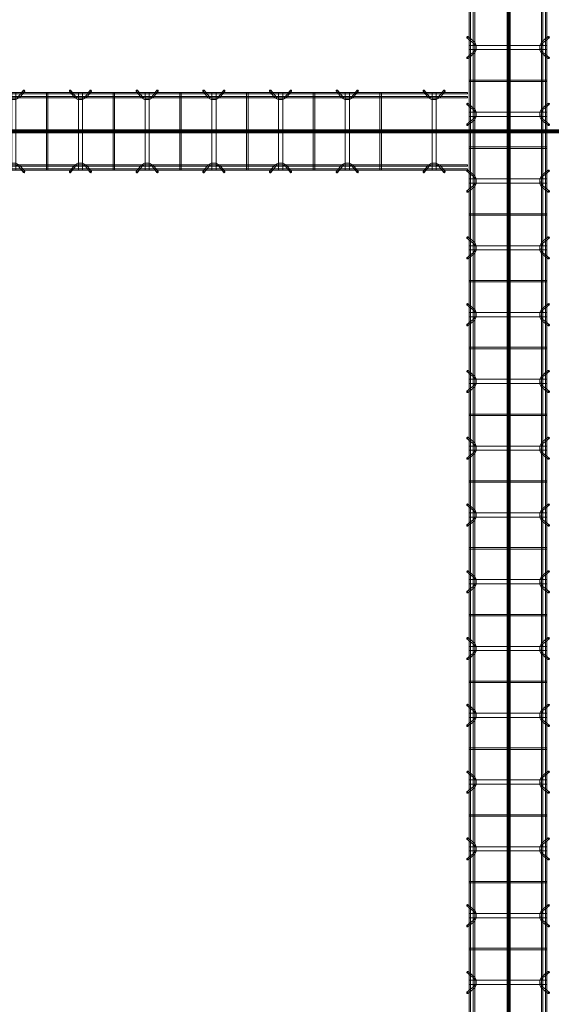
# Model space of a CAD drawing. Header units: inches. Extents: x -4136 to 1945, y -6639 to 12387.
# Tile 360 of 656: x -2752 to -2656, y 10660 to 10837. Entities that reach past the tile are written whole.
import ezdxf

# ---------------------------------------------------------------- set-up
doc = ezdxf.new("R2010")
doc.units = ezdxf.units.IN
doc.header["$MEASUREMENT"] = 0
doc.linetypes.add('Línea de rejilla', pattern=[0.875, 0.5, -0.125, 0.125, -0.125])
for name, color, linetype, lineweight in [('A-GENM', 7, 'Continuous', 9), ('S-BEAM', 7, 'Continuous', 9), ('S-GRID', 7, 'Continuous', 9)]:
    doc.layers.add(name, color=color, linetype=linetype, lineweight=lineweight)

# ---------------------------------------------------------------- blocks, each defined once
blk = doc.blocks.new('Dowel bar assembly - Dowel bar assembly-669756-SLAB ON GROUND JOINTS')
at = {"layer": 'S-BEAM', "color": 253, "true_color": 0xaaaaaa}
for p, q in [((2175, 1.98), (0, 1.98)), ((760.02, 2.23), (760.97, 1.03)), ((761.18, 1.19), (760.23, 2.39)), ((761.62, 1.99), (761.62, -12.01)), ((762.38, 1.99), (761.62, 1.99)), ((761.62, 1.99), (762.38, 1.99)), ((762.38, -12.01), (762.38, 1.99)), ((763.76, 2.39), (762.81, 1.19)), ((763.01, 1.03), (763.96, 2.23)), ((767.87, 1.99), (767.87, -12.01)), ((768.13, 1.99), (767.87, 1.99)), ((767.87, 1.99), (768.13, 1.99)), ((768.13, -12.01), (768.13, 1.99)), ((772.02, 2.23), (772.97, 1.03)), ((773.18, 1.19), (772.23, 2.39)), ((773.62, 1.99), (773.62, -12.01)), ((774.38, 1.99), (773.62, 1.99)), ((773.62, 1.99), (774.38, 1.99)), ((774.38, -12.01), (774.38, 1.99)), ((775.76, 2.39), (774.81, 1.19)), ((775.01, 1.03), (775.96, 2.23)), ((779.87, 1.99), (779.87, -12.01)), ((780.13, 1.99), (779.87, 1.99)), ((779.87, 1.99), (780.13, 1.99)), ((780.13, -12.01), (780.13, 1.99)), ((784.02, 2.23), (784.97, 1.03)), ((785.18, 1.19), (784.23, 2.39)), ((785.62, 1.99), (785.62, -12.01)), ((786.38, 1.99), (785.62, 1.99)), ((785.62, 1.99), (786.38, 1.99)), ((786.38, -12.01), (786.38, 1.99)), ((787.76, 2.39), (786.81, 1.19)), ((787.01, 1.03), (787.96, 2.23)), ((791.87, 1.99), (791.87, -12.01)), ((792.13, 1.99), (791.87, 1.99)), ((791.87, 1.99), (792.13, 1.99)), ((792.13, -12.01), (792.13, 1.99)), ((796.02, 2.23), (796.97, 1.03)), ((797.18, 1.19), (796.23, 2.39)), ((797.62, 1.99), (797.62, -12.01)), ((798.38, 1.99), (797.62, 1.99)), ((797.62, 1.99), (798.38, 1.99)), ((798.38, -12.01), (798.38, 1.99)), ((799.76, 2.39), (798.81, 1.19)), ((799.01, 1.03), (799.96, 2.23)), ((803.87, 1.99), (803.87, -12.01)), ((804.13, 1.99), (803.87, 1.99)), ((803.87, 1.99), (804.13, 1.99)), ((804.13, -12.01), (804.13, 1.99)), ((808.02, 2.23), (808.97, 1.03)), ((809.18, 1.19), (808.23, 2.39)), ((809.62, 1.99), (809.62, -12.01)), ((810.38, 1.99), (809.62, 1.99)), ((809.62, 1.99), (810.38, 1.99)), ((810.38, -12.01), (810.38, 1.99)), ((811.76, 2.39), (810.81, 1.19)), ((811.01, 1.03), (811.96, 2.23)), ((815.87, 1.99), (815.87, -12.01)), ((816.13, 1.99), (815.87, 1.99)), ((815.87, 1.99), (816.13, 1.99)), ((816.13, -12.01), (816.13, 1.99)), ((820.02, 2.23), (820.97, 1.03)), ((821.18, 1.19), (820.23, 2.39)), ((821.62, 1.99), (821.62, -12.01)), ((822.38, 1.99), (821.62, 1.99)), ((821.62, 1.99), (822.38, 1.99)), ((822.38, -12.01), (822.38, 1.99)), ((823.76, 2.39), (822.81, 1.19)), ((823.01, 1.03), (823.96, 2.23)), ((827.87, 1.99), (827.87, -12.01)), ((828.13, 1.99), (827.87, 1.99)), ((827.87, 1.99), (828.13, 1.99)), ((828.13, -12.01), (828.13, 1.99)), ((832.02, 2.23), (832.97, 1.03)), ((833.18, 1.19), (832.23, 2.39)), ((833.62, 1.99), (833.62, -12.01)), ((834.38, 1.99), (833.62, 1.99)), ((833.62, 1.99), (834.38, 1.99)), ((834.38, -12.01), (834.38, 1.99)), ((835.76, 2.39), (834.81, 1.19)), ((835.01, 1.03), (835.96, 2.23)), ((839.87, 1.99), (839.87, -12.01)), ((840.13, 1.99), (839.87, 1.99)), ((839.87, 1.99), (840.13, 1.99)), ((840.13, -12.01), (840.13, 1.99)), ((844.02, 2.23), (844.97, 1.03)), ((845.18, 1.19), (844.23, 2.39)), ((845.62, 1.99), (845.62, -12.01)), ((846.38, 1.99), (845.62, 1.99)), ((845.62, 1.99), (846.38, 1.99)), ((846.38, -12.01), (846.38, 1.99)), ((847.76, 2.39), (846.81, 1.19)), ((847.01, 1.03), (847.96, 2.23)), ((851.87, 1.99), (851.87, -12.01)), ((852.13, 1.99), (851.87, 1.99)), ((851.87, 1.99), (852.13, 1.99)), ((852.13, -12.01), (852.13, 1.99)), ((856.02, 2.23), (856.97, 1.03)), ((857.18, 1.19), (856.23, 2.39)), ((857.62, 1.99), (857.62, -12.01)), ((858.38, 1.99), (857.62, 1.99)), ((857.62, 1.99), (858.38, 1.99)), ((858.38, -12.01), (858.38, 1.99)), ((859.76, 2.39), (858.81, 1.19)), ((859.01, 1.03), (859.96, 2.23)), ((863.87, 1.99), (863.87, -12.01)), ((864.13, 1.99), (863.87, 1.99)), ((863.87, 1.99), (864.13, 1.99)), ((864.13, -12.01), (864.13, 1.99)), ((868.02, 2.23), (868.97, 1.03)), ((869.18, 1.19), (868.23, 2.39)), ((869.62, 1.99), (869.62, -12.01)), ((870.38, 1.99), (869.62, 1.99)), ((869.62, 1.99), (870.38, 1.99)), ((870.38, -12.01), (870.38, 1.99)), ((871.76, 2.39), (870.81, 1.19)), ((871.01, 1.03), (871.96, 2.23)), ((875.87, 1.99), (875.87, -12.01)), ((876.13, 1.99), (875.87, 1.99)), ((875.87, 1.99), (876.13, 1.99)), ((876.13, -12.01), (876.13, 1.99)), ((880.02, 2.23), (880.97, 1.03)), ((881.18, 1.19), (880.23, 2.39)), ((881.62, 1.99), (881.62, -12.01)), ((882.38, 1.99), (881.62, 1.99)), ((881.62, 1.99), (882.38, 1.99)), ((882.38, -12.01), (882.38, 1.99)), ((883.76, 2.39), (882.81, 1.19)), ((883.01, 1.03), (883.96, 2.23)), ((887.87, 1.99), (887.87, -12.01)), ((888.13, 1.99), (887.87, 1.99)), ((887.87, 1.99), (888.13, 1.99)), ((888.13, -12.01), (888.13, 1.99)), ((892.02, 2.23), (892.97, 1.03)), ((893.18, 1.19), (892.23, 2.39)), ((893.62, 1.99), (893.62, -12.01)), ((894.38, 1.99), (893.62, 1.99)), ((893.62, 1.99), (894.38, 1.99)), ((894.38, -12.01), (894.38, 1.99)), ((895.76, 2.39), (894.81, 1.19)), ((895.01, 1.03), (895.96, 2.23)), ((899.87, 1.99), (899.87, -12.01)), ((900.13, 1.99), (899.87, 1.99)), ((899.87, 1.99), (900.13, 1.99)), ((900.13, -12.01), (900.13, 1.99)), ((904.02, 2.23), (904.97, 1.03)), ((905.18, 1.19), (904.23, 2.39)), ((905.62, 1.99), (905.62, -12.01)), ((906.38, 1.99), (905.62, 1.99)), ((905.62, 1.99), (906.38, 1.99)), ((906.38, -12.01), (906.38, 1.99)), ((907.76, 2.39), (906.81, 1.19)), ((907.01, 1.03), (907.96, 2.23)), ((911.87, 1.99), (911.87, -12.01)), ((912.13, 1.99), (911.87, 1.99)), ((911.87, 1.99), (912.13, 1.99)), ((912.13, -12.01), (912.13, 1.99)), ((916.02, 2.23), (916.97, 1.03)), ((917.18, 1.19), (916.23, 2.39)), ((917.62, 1.99), (917.62, -12.01)), ((918.38, 1.99), (917.62, 1.99)), ((917.62, 1.99), (918.38, 1.99)), ((918.38, -12.01), (918.38, 1.99)), ((919.76, 2.39), (918.81, 1.19)), ((919.01, 1.03), (919.96, 2.23)), ((923.87, 1.99), (923.87, -12.01)), ((924.13, 1.99), (923.87, 1.99)), ((923.87, 1.99), (924.13, 1.99)), ((924.13, -12.01), (924.13, 1.99)), ((928.02, 2.23), (928.97, 1.03)), ((929.18, 1.19), (928.23, 2.39)), ((929.62, 1.99), (929.62, -12.01)), ((930.38, 1.99), (929.62, 1.99)), ((929.62, 1.99), (930.38, 1.99)), ((930.38, -12.01), (930.38, 1.99)), ((931.76, 2.39), (930.81, 1.19)), ((931.01, 1.03), (931.96, 2.23)), ((0, 1.72), (2175, 1.72)), ((2175, 1.25), (0, 1.25)), ((0, 0.99), (2175, 0.99)), ((2175, -11.01), (0, -11.01)), ((0, -11.27), (2175, -11.27)), ((2175, -11.74), (0, -11.74)), ((0, -12), (2175, -12)), ((760.97, -11.05), (760.02, -12.25)), ((760.23, -12.41), (761.18, -11.21)), ((762.38, -12.01), (761.62, -12.01)), ((761.62, -12.01), (762.38, -12.01)), ((762.81, -11.21), (763.76, -12.41)), ((763.96, -12.25), (763.01, -11.05)), ((768.13, -12.01), (767.87, -12.01)), ((767.87, -12.01), (768.13, -12.01)), ((772.97, -11.05), (772.02, -12.25)), ((772.23, -12.41), (773.18, -11.21)), ((774.38, -12.01), (773.62, -12.01)), ((773.62, -12.01), (774.38, -12.01)), ((774.81, -11.21), (775.76, -12.41)), ((775.96, -12.25), (775.01, -11.05)), ((780.13, -12.01), (779.87, -12.01)), ((779.87, -12.01), (780.13, -12.01)), ((784.97, -11.05), (784.02, -12.25)), ((784.23, -12.41), (785.18, -11.21)), ((786.38, -12.01), (785.62, -12.01)), ((785.62, -12.01), (786.38, -12.01)), ((786.81, -11.21), (787.76, -12.41)), ((787.96, -12.25), (787.01, -11.05)), ((792.13, -12.01), (791.87, -12.01)), ((791.87, -12.01), (792.13, -12.01)), ((796.97, -11.05), (796.02, -12.25)), ((796.23, -12.41), (797.18, -11.21)), ((798.38, -12.01), (797.62, -12.01)), ((797.62, -12.01), (798.38, -12.01)), ((798.81, -11.21), (799.76, -12.41)), ((799.96, -12.25), (799.01, -11.05)), ((804.13, -12.01), (803.87, -12.01)), ((803.87, -12.01), (804.13, -12.01)), ((808.97, -11.05), (808.02, -12.25)), ((808.23, -12.41), (809.18, -11.21)), ((810.38, -12.01), (809.62, -12.01)), ((809.62, -12.01), (810.38, -12.01)), ((810.81, -11.21), (811.76, -12.41)), ((811.96, -12.25), (811.01, -11.05)), ((816.13, -12.01), (815.87, -12.01)), ((815.87, -12.01), (816.13, -12.01)), ((820.97, -11.05), (820.02, -12.25)), ((820.23, -12.41), (821.18, -11.21)), ((822.38, -12.01), (821.62, -12.01)), ((821.62, -12.01), (822.38, -12.01)), ((822.81, -11.21), (823.76, -12.41)), ((823.96, -12.25), (823.01, -11.05)), ((828.13, -12.01), (827.87, -12.01)), ((827.87, -12.01), (828.13, -12.01)), ((832.97, -11.05), (832.02, -12.25)), ((832.23, -12.41), (833.18, -11.21)), ((834.38, -12.01), (833.62, -12.01)), ((833.62, -12.01), (834.38, -12.01)), ((834.81, -11.21), (835.76, -12.41)), ((835.96, -12.25), (835.01, -11.05)), ((840.13, -12.01), (839.87, -12.01)), ((839.87, -12.01), (840.13, -12.01)), ((844.97, -11.05), (844.02, -12.25)), ((844.23, -12.41), (845.18, -11.21)), ((846.38, -12.01), (845.62, -12.01)), ((845.62, -12.01), (846.38, -12.01)), ((846.81, -11.21), (847.76, -12.41)), ((847.96, -12.25), (847.01, -11.05)), ((852.13, -12.01), (851.87, -12.01)), ((851.87, -12.01), (852.13, -12.01)), ((856.97, -11.05), (856.02, -12.25)), ((856.23, -12.41), (857.18, -11.21)), ((858.38, -12.01), (857.62, -12.01)), ((857.62, -12.01), (858.38, -12.01)), ((858.81, -11.21), (859.76, -12.41)), ((859.96, -12.25), (859.01, -11.05)), ((864.13, -12.01), (863.87, -12.01)), ((863.87, -12.01), (864.13, -12.01)), ((868.97, -11.05), (868.02, -12.25)), ((868.23, -12.41), (869.18, -11.21)), ((870.38, -12.01), (869.62, -12.01)), ((869.62, -12.01), (870.38, -12.01)), ((870.81, -11.21), (871.76, -12.41)), ((871.96, -12.25), (871.01, -11.05)), ((876.13, -12.01), (875.87, -12.01)), ((875.87, -12.01), (876.13, -12.01)), ((880.97, -11.05), (880.02, -12.25)), ((880.23, -12.41), (881.18, -11.21)), ((882.38, -12.01), (881.62, -12.01)), ((881.62, -12.01), (882.38, -12.01)), ((882.81, -11.21), (883.76, -12.41)), ((883.96, -12.25), (883.01, -11.05)), ((888.13, -12.01), (887.87, -12.01)), ((887.87, -12.01), (888.13, -12.01)), ((892.97, -11.05), (892.02, -12.25)), ((892.23, -12.41), (893.18, -11.21)), ((894.38, -12.01), (893.62, -12.01)), ((893.62, -12.01), (894.38, -12.01)), ((894.81, -11.21), (895.76, -12.41)), ((895.96, -12.25), (895.01, -11.05)), ((900.13, -12.01), (899.87, -12.01)), ((899.87, -12.01), (900.13, -12.01)), ((904.97, -11.05), (904.02, -12.25)), ((904.23, -12.41), (905.18, -11.21)), ((906.38, -12.01), (905.62, -12.01)), ((905.62, -12.01), (906.38, -12.01)), ((906.81, -11.21), (907.76, -12.41)), ((907.96, -12.25), (907.01, -11.05)), ((912.13, -12.01), (911.87, -12.01)), ((911.87, -12.01), (912.13, -12.01)), ((916.97, -11.05), (916.02, -12.25)), ((916.23, -12.41), (917.18, -11.21)), ((918.38, -12.01), (917.62, -12.01)), ((917.62, -12.01), (918.38, -12.01)), ((918.81, -11.21), (919.76, -12.41)), ((919.96, -12.25), (919.01, -11.05)), ((924.13, -12.01), (923.87, -12.01)), ((923.87, -12.01), (924.13, -12.01)), ((928.97, -11.05), (928.02, -12.25)), ((928.23, -12.41), (929.18, -11.21)), ((930.38, -12.01), (929.62, -12.01)), ((929.62, -12.01), (930.38, -12.01)), ((930.81, -11.21), (931.76, -12.41)), ((931.96, -12.25), (931.01, -11.05))]:
    blk.add_line(p, q, dxfattribs=at)
at = {"layer": 'S-BEAM', "color": 253, "true_color": 0xaaaaaa, "flags": 128}
for points in [[(760.97, 1.03), (761.53, 0.73), (762.39, 0.72), (762.97, 0.99), (763.01, 1.03)], [(761.18, 1.19), (761.62, 0.97), (762.38, 0.98), (762.81, 1.19)], [(772.97, 1.03), (773.53, 0.73), (774.39, 0.72), (774.97, 0.99), (775.01, 1.03)], [(773.18, 1.19), (773.62, 0.97), (774.38, 0.98), (774.81, 1.19)], [(784.97, 1.03), (785.53, 0.73), (786.39, 0.72), (786.97, 0.99), (787.01, 1.03)], [(785.18, 1.19), (785.62, 0.97), (786.38, 0.98), (786.81, 1.19)], [(796.97, 1.03), (797.53, 0.73), (798.39, 0.72), (798.97, 0.99), (799.01, 1.03)], [(797.18, 1.19), (797.62, 0.97), (798.38, 0.98), (798.81, 1.19)], [(808.97, 1.03), (809.53, 0.73), (810.39, 0.72), (810.97, 0.99), (811.01, 1.03)], [(809.18, 1.19), (809.62, 0.97), (810.38, 0.98), (810.81, 1.19)], [(820.97, 1.03), (821.53, 0.73), (822.39, 0.72), (822.97, 0.99), (823.01, 1.03)], [(821.18, 1.19), (821.62, 0.97), (822.38, 0.98), (822.81, 1.19)], [(832.97, 1.03), (833.53, 0.73), (834.39, 0.72), (834.97, 0.99), (835.01, 1.03)], [(833.18, 1.19), (833.62, 0.97), (834.38, 0.98), (834.81, 1.19)], [(844.97, 1.03), (845.53, 0.73), (846.39, 0.72), (846.97, 0.99), (847.01, 1.03)], [(845.18, 1.19), (845.62, 0.97), (846.38, 0.98), (846.81, 1.19)], [(856.97, 1.03), (857.53, 0.73), (858.39, 0.72), (858.97, 0.99), (859.01, 1.03)], [(857.18, 1.19), (857.62, 0.97), (858.38, 0.98), (858.81, 1.19)], [(868.97, 1.03), (869.53, 0.73), (870.39, 0.72), (870.97, 0.99), (871.01, 1.03)], [(869.18, 1.19), (869.62, 0.97), (870.38, 0.98), (870.81, 1.19)], [(880.97, 1.03), (881.53, 0.73), (882.39, 0.72), (882.97, 0.99), (883.01, 1.03)], [(881.18, 1.19), (881.62, 0.97), (882.38, 0.98), (882.81, 1.19)], [(892.97, 1.03), (893.53, 0.73), (894.39, 0.72), (894.97, 0.99), (895.01, 1.03)], [(893.18, 1.19), (893.62, 0.97), (894.38, 0.98), (894.81, 1.19)], [(904.97, 1.03), (905.53, 0.73), (906.39, 0.72), (906.97, 0.99), (907.01, 1.03)], [(905.18, 1.19), (905.62, 0.97), (906.38, 0.98), (906.81, 1.19)], [(916.97, 1.03), (917.53, 0.73), (918.39, 0.72), (918.97, 0.99), (919.01, 1.03)], [(917.18, 1.19), (917.62, 0.97), (918.38, 0.98), (918.81, 1.19)], [(928.97, 1.03), (929.53, 0.73), (930.39, 0.72), (930.97, 0.99), (931.01, 1.03)], [(929.18, 1.19), (929.62, 0.97), (930.38, 0.98), (930.81, 1.19)], [(760.97, -11.05), (761.53, -10.75), (762.39, -10.74), (762.97, -11.01), (763.01, -11.05)], [(761.18, -11.21), (761.62, -10.99), (762.38, -11), (762.81, -11.21)], [(772.97, -11.05), (773.53, -10.75), (774.39, -10.74), (774.97, -11.01), (775.01, -11.05)], [(773.18, -11.21), (773.62, -10.99), (774.38, -11), (774.81, -11.21)], [(784.97, -11.05), (785.53, -10.75), (786.39, -10.74), (786.97, -11.01), (787.01, -11.05)], [(785.18, -11.21), (785.62, -10.99), (786.38, -11), (786.81, -11.21)], [(796.97, -11.05), (797.53, -10.75), (798.39, -10.74), (798.97, -11.01), (799.01, -11.05)], [(797.18, -11.21), (797.62, -10.99), (798.38, -11), (798.81, -11.21)], [(808.97, -11.05), (809.53, -10.75), (810.39, -10.74), (810.97, -11.01), (811.01, -11.05)], [(809.18, -11.21), (809.62, -10.99), (810.38, -11), (810.81, -11.21)], [(820.97, -11.05), (821.53, -10.75), (822.39, -10.74), (822.97, -11.01), (823.01, -11.05)], [(821.18, -11.21), (821.62, -10.99), (822.38, -11), (822.81, -11.21)], [(832.97, -11.05), (833.53, -10.75), (834.39, -10.74), (834.97, -11.01), (835.01, -11.05)], [(833.18, -11.21), (833.62, -10.99), (834.38, -11), (834.81, -11.21)], [(844.97, -11.05), (845.53, -10.75), (846.39, -10.74), (846.97, -11.01), (847.01, -11.05)], [(845.18, -11.21), (845.62, -10.99), (846.38, -11), (846.81, -11.21)], [(856.97, -11.05), (857.53, -10.75), (858.39, -10.74), (858.97, -11.01), (859.01, -11.05)], [(857.18, -11.21), (857.62, -10.99), (858.38, -11), (858.81, -11.21)], [(868.97, -11.05), (869.53, -10.75), (870.39, -10.74), (870.97, -11.01), (871.01, -11.05)], [(869.18, -11.21), (869.62, -10.99), (870.38, -11), (870.81, -11.21)], [(880.97, -11.05), (881.53, -10.75), (882.39, -10.74), (882.97, -11.01), (883.01, -11.05)], [(881.18, -11.21), (881.62, -10.99), (882.38, -11), (882.81, -11.21)], [(892.97, -11.05), (893.53, -10.75), (894.39, -10.74), (894.97, -11.01), (895.01, -11.05)], [(893.18, -11.21), (893.62, -10.99), (894.38, -11), (894.81, -11.21)], [(904.97, -11.05), (905.53, -10.75), (906.39, -10.74), (906.97, -11.01), (907.01, -11.05)], [(905.18, -11.21), (905.62, -10.99), (906.38, -11), (906.81, -11.21)], [(916.97, -11.05), (917.53, -10.75), (918.39, -10.74), (918.97, -11.01), (919.01, -11.05)], [(917.18, -11.21), (917.62, -10.99), (918.38, -11), (918.81, -11.21)], [(928.97, -11.05), (929.53, -10.75), (930.39, -10.74), (930.97, -11.01), (931.01, -11.05)], [(929.18, -11.21), (929.62, -10.99), (930.38, -11), (930.81, -11.21)]]:
    blk.add_lwpolyline(points, dxfattribs=at)
at = {"layer": 'S-BEAM', "color": 253, "true_color": 0xaaaaaa}
for centre, major_axis, start_param, end_param in [((760.12, 2.31), (0.101, 0.08), 5.709265, 8.850858), ((760.12, 2.31), (0.101, 0.08), 2.567673, 5.709265), ((763.86, 2.31), (-0.101, 0.08), 3.715513, 6.857105), ((763.86, 2.31), (-0.101, 0.08), 0.57392, 3.715513), ((772.12, 2.31), (0.101, 0.08), 5.709265, 8.850858), ((772.12, 2.31), (0.101, 0.08), 2.567673, 5.709265), ((775.86, 2.31), (-0.101, 0.08), 3.715513, 6.857105), ((775.86, 2.31), (-0.101, 0.08), 0.57392, 3.715513), ((784.12, 2.31), (0.101, 0.08), 5.709265, 8.850858), ((784.12, 2.31), (0.101, 0.08), 2.567673, 5.709265), ((787.86, 2.31), (-0.101, 0.08), 3.715513, 6.857105), ((787.86, 2.31), (-0.101, 0.08), 0.57392, 3.715513), ((796.12, 2.31), (0.101, 0.08), 5.709265, 8.850858), ((796.12, 2.31), (0.101, 0.08), 2.567673, 5.709265), ((799.86, 2.31), (-0.101, 0.08), 3.715513, 6.857105), ((799.86, 2.31), (-0.101, 0.08), 0.57392, 3.715513), ((808.12, 2.31), (0.101, 0.08), 5.709265, 8.850858), ((808.12, 2.31), (0.101, 0.08), 2.567673, 5.709265), ((811.86, 2.31), (-0.101, 0.08), 3.715513, 6.857105), ((811.86, 2.31), (-0.101, 0.08), 0.57392, 3.715513), ((820.12, 2.31), (0.101, 0.08), 5.709265, 8.850858), ((820.12, 2.31), (0.101, 0.08), 2.567673, 5.709265), ((823.86, 2.31), (-0.101, 0.08), 3.715513, 6.857105), ((823.86, 2.31), (-0.101, 0.08), 0.57392, 3.715513), ((832.12, 2.31), (0.101, 0.08), 5.709265, 8.850858), ((832.12, 2.31), (0.101, 0.08), 2.567673, 5.709265), ((835.86, 2.31), (-0.101, 0.08), 3.715513, 6.857105), ((835.86, 2.31), (-0.101, 0.08), 0.57392, 3.715513), ((844.12, 2.31), (0.101, 0.08), 5.709265, 8.850858), ((844.12, 2.31), (0.101, 0.08), 2.567673, 5.709265), ((847.86, 2.31), (-0.101, 0.08), 3.715513, 6.857105), ((847.86, 2.31), (-0.101, 0.08), 0.57392, 3.715513), ((856.12, 2.31), (0.101, 0.08), 5.709265, 8.850858), ((856.12, 2.31), (0.101, 0.08), 2.567673, 5.709265), ((859.86, 2.31), (-0.101, 0.08), 3.715513, 6.857105), ((859.86, 2.31), (-0.101, 0.08), 0.57392, 3.715513), ((868.12, 2.31), (0.101, 0.08), 5.709265, 8.850858), ((868.12, 2.31), (0.101, 0.08), 2.567673, 5.709265), ((871.86, 2.31), (-0.101, 0.08), 3.715513, 6.857105), ((871.86, 2.31), (-0.101, 0.08), 0.57392, 3.715513), ((880.12, 2.31), (0.101, 0.08), 5.709265, 8.850858), ((880.12, 2.31), (0.101, 0.08), 2.567673, 5.709265), ((883.86, 2.31), (-0.101, 0.08), 3.715513, 6.857105), ((883.86, 2.31), (-0.101, 0.08), 0.57392, 3.715513), ((892.12, 2.31), (0.101, 0.08), 5.709265, 8.850858), ((892.12, 2.31), (0.101, 0.08), 2.567673, 5.709265), ((895.86, 2.31), (-0.101, 0.08), 3.715513, 6.857105), ((895.86, 2.31), (-0.101, 0.08), 0.57392, 3.715513), ((904.12, 2.31), (0.101, 0.08), 5.709265, 8.850858), ((904.12, 2.31), (0.101, 0.08), 2.567673, 5.709265), ((907.86, 2.31), (-0.101, 0.08), 3.715513, 6.857105), ((907.86, 2.31), (-0.101, 0.08), 0.57392, 3.715513), ((916.12, 2.31), (0.101, 0.08), 5.709265, 8.850858), ((916.12, 2.31), (0.101, 0.08), 2.567673, 5.709265), ((919.86, 2.31), (-0.101, 0.08), 3.715513, 6.857105), ((919.86, 2.31), (-0.101, 0.08), 0.57392, 3.715513), ((928.12, 2.31), (0.101, 0.08), 5.709265, 8.850858), ((928.12, 2.31), (0.101, 0.08), 2.567673, 5.709265), ((931.86, 2.31), (-0.101, 0.08), 3.715513, 6.857105), ((931.86, 2.31), (-0.101, 0.08), 0.57392, 3.715513), ((760.12, -12.33), (-0.101, 0.08), 3.715513, 6.857105), ((760.12, -12.33), (-0.101, 0.08), 0.57392, 3.715513), ((763.86, -12.33), (0.101, 0.08), 5.709265, 8.850858), ((763.86, -12.33), (0.101, 0.08), 2.567673, 5.709265), ((772.12, -12.33), (-0.101, 0.08), 3.715513, 6.857105), ((772.12, -12.33), (-0.101, 0.08), 0.57392, 3.715513), ((775.86, -12.33), (0.101, 0.08), 5.709265, 8.850858), ((775.86, -12.33), (0.101, 0.08), 2.567673, 5.709265), ((784.12, -12.33), (-0.101, 0.08), 3.715513, 6.857105), ((784.12, -12.33), (-0.101, 0.08), 0.57392, 3.715513), ((787.86, -12.33), (0.101, 0.08), 5.709265, 8.850858), ((787.86, -12.33), (0.101, 0.08), 2.567673, 5.709265), ((796.12, -12.33), (-0.101, 0.08), 3.715513, 6.857105), ((796.12, -12.33), (-0.101, 0.08), 0.57392, 3.715513), ((799.86, -12.33), (0.101, 0.08), 5.709265, 8.850858), ((799.86, -12.33), (0.101, 0.08), 2.567673, 5.709265), ((808.12, -12.33), (-0.101, 0.08), 3.715513, 6.857105), ((808.12, -12.33), (-0.101, 0.08), 0.57392, 3.715513), ((811.86, -12.33), (0.101, 0.08), 5.709265, 8.850858), ((811.86, -12.33), (0.101, 0.08), 2.567673, 5.709265), ((820.12, -12.33), (-0.101, 0.08), 3.715513, 6.857105), ((820.12, -12.33), (-0.101, 0.08), 0.57392, 3.715513), ((823.86, -12.33), (0.101, 0.08), 5.709265, 8.850858), ((823.86, -12.33), (0.101, 0.08), 2.567673, 5.709265), ((832.12, -12.33), (-0.101, 0.08), 3.715513, 6.857105), ((832.12, -12.33), (-0.101, 0.08), 0.57392, 3.715513), ((835.86, -12.33), (0.101, 0.08), 5.709265, 8.850858), ((835.86, -12.33), (0.101, 0.08), 2.567673, 5.709265), ((844.12, -12.33), (-0.101, 0.08), 3.715513, 6.857105), ((844.12, -12.33), (-0.101, 0.08), 0.57392, 3.715513), ((847.86, -12.33), (0.101, 0.08), 5.709265, 8.850858), ((847.86, -12.33), (0.101, 0.08), 2.567673, 5.709265), ((856.12, -12.33), (-0.101, 0.08), 3.715513, 6.857105), ((856.12, -12.33), (-0.101, 0.08), 0.57392, 3.715513), ((859.86, -12.33), (0.101, 0.08), 5.709265, 8.850858), ((859.86, -12.33), (0.101, 0.08), 2.567673, 5.709265), ((868.12, -12.33), (-0.101, 0.08), 3.715513, 6.857105), ((868.12, -12.33), (-0.101, 0.08), 0.57392, 3.715513), ((871.86, -12.33), (0.101, 0.08), 5.709265, 8.850858), ((871.86, -12.33), (0.101, 0.08), 2.567673, 5.709265), ((880.12, -12.33), (-0.101, 0.08), 3.715513, 6.857105), ((880.12, -12.33), (-0.101, 0.08), 0.57392, 3.715513), ((883.86, -12.33), (0.101, 0.08), 5.709265, 8.850858), ((883.86, -12.33), (0.101, 0.08), 2.567673, 5.709265), ((892.12, -12.33), (-0.101, 0.08), 3.715513, 6.857105), ((892.12, -12.33), (-0.101, 0.08), 0.57392, 3.715513), ((895.86, -12.33), (0.101, 0.08), 5.709265, 8.850858), ((895.86, -12.33), (0.101, 0.08), 2.567673, 5.709265), ((904.12, -12.33), (-0.101, 0.08), 3.715513, 6.857105), ((904.12, -12.33), (-0.101, 0.08), 0.57392, 3.715513), ((907.86, -12.33), (0.101, 0.08), 5.709265, 8.850858), ((907.86, -12.33), (0.101, 0.08), 2.567673, 5.709265), ((916.12, -12.33), (-0.101, 0.08), 3.715513, 6.857105), ((916.12, -12.33), (-0.101, 0.08), 0.57392, 3.715513), ((919.86, -12.33), (0.101, 0.08), 5.709265, 8.850858), ((919.86, -12.33), (0.101, 0.08), 2.567673, 5.709265), ((928.12, -12.33), (-0.101, 0.08), 3.715513, 6.857105), ((928.12, -12.33), (-0.101, 0.08), 0.57392, 3.715513), ((931.86, -12.33), (0.101, 0.08), 5.709265, 8.850858), ((931.86, -12.33), (0.101, 0.08), 2.567673, 5.709265)]:
    blk.add_ellipse(centre, major_axis=major_axis, ratio=0.816528, start_param=start_param, end_param=end_param, dxfattribs=at)
blk = doc.blocks.new('Dowel bar assembly - Dowel bar assembly-670865-SLAB ON GROUND JOINTS')
at = {"layer": 'S-BEAM', "color": 253, "true_color": 0xaaaaaa}
for p, q in [((135.61, 1.98), (0, 1.98)), ((0, 1.98), (0, 1.72)), ((0, 1.72), (0, 1.98)), ((4.02, 2.23), (4.97, 1.03)), ((5.18, 1.19), (4.23, 2.39)), ((5.63, 1.99), (5.63, -12.01)), ((6.38, 1.99), (5.63, 1.99)), ((5.63, 1.99), (6.38, 1.99)), ((6.38, -12.01), (6.38, 1.99)), ((7.76, 2.39), (6.81, 1.19)), ((7.01, 1.03), (7.96, 2.23)), ((11.87, 1.99), (11.87, -12.01)), ((12.13, 1.99), (11.87, 1.99)), ((11.87, 1.99), (12.13, 1.99)), ((12.13, -12.01), (12.13, 1.99)), ((16.02, 2.23), (16.97, 1.03)), ((17.18, 1.19), (16.23, 2.39)), ((17.63, 1.99), (17.63, -12.01)), ((18.38, 1.99), (17.63, 1.99)), ((17.63, 1.99), (18.38, 1.99)), ((18.38, -12.01), (18.38, 1.99)), ((19.76, 2.39), (18.81, 1.19)), ((19.01, 1.03), (19.96, 2.23)), ((23.87, 1.99), (23.87, -12.01)), ((24.13, 1.99), (23.87, 1.99)), ((23.87, 1.99), (24.13, 1.99)), ((24.13, -12.01), (24.13, 1.99)), ((28.02, 2.23), (28.97, 1.03)), ((29.18, 1.19), (28.23, 2.39)), ((29.63, 1.99), (29.63, -12.01)), ((30.38, 1.99), (29.63, 1.99)), ((29.63, 1.99), (30.38, 1.99)), ((30.38, -12.01), (30.38, 1.99)), ((31.76, 2.39), (30.81, 1.19)), ((31.01, 1.03), (31.96, 2.23)), ((35.87, 1.99), (35.87, -12.01)), ((36.13, 1.99), (35.87, 1.99)), ((35.87, 1.99), (36.13, 1.99)), ((36.13, -12.01), (36.13, 1.99)), ((40.02, 2.23), (40.97, 1.03)), ((41.18, 1.19), (40.23, 2.39)), ((41.63, 1.99), (41.63, -12.01)), ((42.38, 1.99), (41.63, 1.99)), ((41.63, 1.99), (42.38, 1.99)), ((42.38, -12.01), (42.38, 1.99)), ((43.76, 2.39), (42.81, 1.19)), ((43.01, 1.03), (43.96, 2.23)), ((47.87, 1.99), (47.87, -12.01)), ((48.13, 1.99), (47.87, 1.99)), ((47.87, 1.99), (48.13, 1.99)), ((48.13, -12.01), (48.13, 1.99)), ((52.02, 2.23), (52.97, 1.03)), ((53.18, 1.19), (52.23, 2.39)), ((53.63, 1.99), (53.63, -12.01)), ((54.38, 1.99), (53.63, 1.99)), ((53.63, 1.99), (54.38, 1.99)), ((54.38, -12.01), (54.38, 1.99)), ((55.76, 2.39), (54.81, 1.19)), ((55.01, 1.03), (55.96, 2.23)), ((59.87, 1.99), (59.87, -12.01)), ((60.13, 1.99), (59.87, 1.99)), ((59.87, 1.99), (60.13, 1.99)), ((60.13, -12.01), (60.13, 1.99)), ((64.02, 2.23), (64.97, 1.03)), ((65.18, 1.19), (64.23, 2.39)), ((65.63, 1.99), (65.63, -12.01)), ((66.38, 1.99), (65.63, 1.99)), ((65.63, 1.99), (66.38, 1.99)), ((66.38, -12.01), (66.38, 1.99)), ((67.76, 2.39), (66.81, 1.19)), ((67.01, 1.03), (67.96, 2.23)), ((71.87, 1.99), (71.87, -12.01)), ((72.13, 1.99), (71.87, 1.99)), ((71.87, 1.99), (72.13, 1.99)), ((72.13, -12.01), (72.13, 1.99)), ((76.02, 2.23), (76.97, 1.03)), ((77.18, 1.19), (76.23, 2.39)), ((77.63, 1.99), (77.63, -12.01)), ((78.38, 1.99), (77.63, 1.99)), ((77.63, 1.99), (78.38, 1.99)), ((78.38, -12.01), (78.38, 1.99)), ((79.76, 2.39), (78.81, 1.19)), ((79.01, 1.03), (79.96, 2.23)), ((83.87, 1.99), (83.87, -12.01)), ((84.13, 1.99), (83.87, 1.99)), ((83.87, 1.99), (84.13, 1.99)), ((84.13, -12.01), (84.13, 1.99)), ((88.02, 2.23), (88.97, 1.03)), ((89.18, 1.19), (88.23, 2.39)), ((89.63, 1.99), (89.63, -12.01)), ((90.38, 1.99), (89.63, 1.99)), ((89.63, 1.99), (90.38, 1.99)), ((90.38, -12.01), (90.38, 1.99)), ((91.76, 2.39), (90.81, 1.19)), ((91.01, 1.03), (91.96, 2.23)), ((95.87, 1.99), (95.87, -12.01)), ((96.13, 1.99), (95.87, 1.99)), ((95.87, 1.99), (96.13, 1.99)), ((96.13, -12.01), (96.13, 1.99)), ((100.02, 2.23), (100.97, 1.03)), ((101.18, 1.19), (100.23, 2.39)), ((101.63, 1.99), (101.63, -12.01)), ((102.38, 1.99), (101.63, 1.99)), ((101.63, 1.99), (102.38, 1.99)), ((102.38, -12.01), (102.38, 1.99)), ((103.76, 2.39), (102.81, 1.19)), ((103.01, 1.03), (103.96, 2.23)), ((107.87, 1.99), (107.87, -12.01)), ((108.13, 1.99), (107.87, 1.99)), ((107.87, 1.99), (108.13, 1.99)), ((108.13, -12.01), (108.13, 1.99)), ((112.02, 2.23), (112.97, 1.03)), ((113.18, 1.19), (112.23, 2.39)), ((113.63, 1.99), (113.63, -12.01)), ((114.38, 1.99), (113.63, 1.99)), ((113.63, 1.99), (114.38, 1.99)), ((114.38, -12.01), (114.38, 1.99)), ((115.76, 2.39), (114.81, 1.19)), ((115.01, 1.03), (115.96, 2.23)), ((119.87, 1.99), (119.87, -12.01)), ((120.13, 1.99), (119.87, 1.99)), ((119.87, 1.99), (120.13, 1.99)), ((120.13, -12.01), (120.13, 1.99)), ((127.63, 2.23), (128.58, 1.03)), ((128.78, 1.19), (127.83, 2.39)), ((129.23, 1.99), (129.23, -12.01)), ((129.98, 1.99), (129.23, 1.99)), ((129.23, 1.99), (129.98, 1.99)), ((129.98, -12.01), (129.98, 1.99)), ((131.37, 2.39), (130.42, 1.19)), ((130.62, 1.03), (131.57, 2.23)), ((135.61, 1.98), (135.61, 1.72)), ((135.61, 1.72), (135.61, 1.98)), ((0, 1.72), (135.61, 1.72)), ((135.61, 1.25), (0, 1.25)), ((0, 0.99), (0, 1.25)), ((0, 1.25), (0, 0.99)), ((0, 0.99), (135.61, 0.99)), ((135.61, 0.99), (135.61, 1.25)), ((135.61, 1.25), (135.61, 0.99)), ((135.61, -11.01), (0, -11.01)), ((0, -11.27), (0, -11.01)), ((0, -11.01), (0, -11.27)), ((0, -11.27), (135.61, -11.27)), ((135.61, -11.74), (0, -11.74)), ((0, -12), (0, -11.74)), ((0, -11.74), (0, -12)), ((0, -12), (135.61, -12)), ((4.97, -11.05), (4.02, -12.25)), ((4.23, -12.41), (5.18, -11.21)), ((6.38, -12.01), (5.63, -12.01)), ((5.63, -12.01), (6.38, -12.01)), ((6.81, -11.21), (7.76, -12.41)), ((7.96, -12.25), (7.01, -11.05)), ((12.13, -12.01), (11.87, -12.01)), ((11.87, -12.01), (12.13, -12.01)), ((16.97, -11.05), (16.02, -12.25)), ((16.23, -12.41), (17.18, -11.21)), ((18.38, -12.01), (17.63, -12.01)), ((17.63, -12.01), (18.38, -12.01)), ((18.81, -11.21), (19.76, -12.41)), ((19.96, -12.25), (19.01, -11.05)), ((24.13, -12.01), (23.87, -12.01)), ((23.87, -12.01), (24.13, -12.01)), ((28.97, -11.05), (28.02, -12.25)), ((28.23, -12.41), (29.18, -11.21)), ((30.38, -12.01), (29.63, -12.01)), ((29.63, -12.01), (30.38, -12.01)), ((30.81, -11.21), (31.76, -12.41)), ((31.96, -12.25), (31.01, -11.05)), ((36.13, -12.01), (35.87, -12.01)), ((35.87, -12.01), (36.13, -12.01)), ((40.97, -11.05), (40.02, -12.25)), ((40.23, -12.41), (41.18, -11.21)), ((42.38, -12.01), (41.63, -12.01)), ((41.63, -12.01), (42.38, -12.01)), ((42.81, -11.21), (43.76, -12.41)), ((43.96, -12.25), (43.01, -11.05)), ((48.13, -12.01), (47.87, -12.01)), ((47.87, -12.01), (48.13, -12.01)), ((52.97, -11.05), (52.02, -12.25)), ((52.23, -12.41), (53.18, -11.21)), ((54.38, -12.01), (53.63, -12.01)), ((53.63, -12.01), (54.38, -12.01)), ((54.81, -11.21), (55.76, -12.41)), ((55.96, -12.25), (55.01, -11.05)), ((60.13, -12.01), (59.87, -12.01)), ((59.87, -12.01), (60.13, -12.01)), ((64.97, -11.05), (64.02, -12.25)), ((64.23, -12.41), (65.18, -11.21)), ((66.38, -12.01), (65.63, -12.01)), ((65.63, -12.01), (66.38, -12.01)), ((66.81, -11.21), (67.76, -12.41)), ((67.96, -12.25), (67.01, -11.05)), ((72.13, -12.01), (71.87, -12.01)), ((71.87, -12.01), (72.13, -12.01)), ((76.97, -11.05), (76.02, -12.25)), ((76.23, -12.41), (77.18, -11.21)), ((78.38, -12.01), (77.63, -12.01)), ((77.63, -12.01), (78.38, -12.01)), ((78.81, -11.21), (79.76, -12.41)), ((79.96, -12.25), (79.01, -11.05)), ((84.13, -12.01), (83.87, -12.01)), ((83.87, -12.01), (84.13, -12.01)), ((88.97, -11.05), (88.02, -12.25)), ((88.23, -12.41), (89.18, -11.21)), ((90.38, -12.01), (89.63, -12.01)), ((89.63, -12.01), (90.38, -12.01)), ((90.81, -11.21), (91.76, -12.41)), ((91.96, -12.25), (91.01, -11.05)), ((96.13, -12.01), (95.87, -12.01)), ((95.87, -12.01), (96.13, -12.01)), ((100.97, -11.05), (100.02, -12.25)), ((100.23, -12.41), (101.18, -11.21)), ((102.38, -12.01), (101.63, -12.01)), ((101.63, -12.01), (102.38, -12.01)), ((102.81, -11.21), (103.76, -12.41)), ((103.96, -12.25), (103.01, -11.05)), ((108.13, -12.01), (107.87, -12.01)), ((107.87, -12.01), (108.13, -12.01)), ((112.97, -11.05), (112.02, -12.25)), ((112.23, -12.41), (113.18, -11.21)), ((114.38, -12.01), (113.63, -12.01)), ((113.63, -12.01), (114.38, -12.01)), ((114.81, -11.21), (115.76, -12.41)), ((115.96, -12.25), (115.01, -11.05)), ((120.13, -12.01), (119.87, -12.01)), ((119.87, -12.01), (120.13, -12.01)), ((128.58, -11.05), (127.63, -12.25)), ((127.83, -12.41), (128.78, -11.21)), ((129.98, -12.01), (129.23, -12.01)), ((129.23, -12.01), (129.98, -12.01)), ((130.42, -11.21), (131.37, -12.41)), ((131.57, -12.25), (130.62, -11.05)), ((135.61, -11.27), (135.61, -11.01)), ((135.61, -11.01), (135.61, -11.27)), ((135.61, -12), (135.61, -11.74)), ((135.61, -11.74), (135.61, -12))]:
    blk.add_line(p, q, dxfattribs=at)
at = {"layer": 'S-BEAM', "color": 253, "true_color": 0xaaaaaa, "flags": 128}
for points in [[(4.97, 1.03), (5.53, 0.73), (6.39, 0.72), (6.97, 0.99), (7.01, 1.03)], [(5.18, 1.19), (5.62, 0.97), (6.38, 0.98), (6.81, 1.19)], [(16.97, 1.03), (17.53, 0.73), (18.39, 0.72), (18.97, 0.99), (19.01, 1.03)], [(17.18, 1.19), (17.62, 0.97), (18.38, 0.98), (18.81, 1.19)], [(28.97, 1.03), (29.53, 0.73), (30.39, 0.72), (30.97, 0.99), (31.01, 1.03)], [(29.18, 1.19), (29.62, 0.97), (30.38, 0.98), (30.81, 1.19)], [(40.97, 1.03), (41.53, 0.73), (42.39, 0.72), (42.97, 0.99), (43.01, 1.03)], [(41.18, 1.19), (41.62, 0.97), (42.38, 0.98), (42.81, 1.19)], [(52.97, 1.03), (53.53, 0.73), (54.39, 0.72), (54.97, 0.99), (55.01, 1.03)], [(53.18, 1.19), (53.62, 0.97), (54.38, 0.98), (54.81, 1.19)], [(64.97, 1.03), (65.53, 0.73), (66.39, 0.72), (66.97, 0.99), (67.01, 1.03)], [(65.18, 1.19), (65.62, 0.97), (66.38, 0.98), (66.81, 1.19)], [(76.97, 1.03), (77.53, 0.73), (78.39, 0.72), (78.97, 0.99), (79.01, 1.03)], [(77.18, 1.19), (77.62, 0.97), (78.38, 0.98), (78.81, 1.19)], [(88.97, 1.03), (89.53, 0.73), (90.39, 0.72), (90.97, 0.99), (91.01, 1.03)], [(89.18, 1.19), (89.62, 0.97), (90.38, 0.98), (90.81, 1.19)], [(100.97, 1.03), (101.53, 0.73), (102.39, 0.72), (102.97, 0.99), (103.01, 1.03)], [(101.18, 1.19), (101.62, 0.97), (102.38, 0.98), (102.81, 1.19)], [(112.97, 1.03), (113.53, 0.73), (114.39, 0.72), (114.97, 0.99), (115.01, 1.03)], [(113.18, 1.19), (113.62, 0.97), (114.38, 0.98), (114.81, 1.19)], [(128.58, 1.03), (129.13, 0.73), (129.99, 0.72), (130.58, 0.99), (130.62, 1.03)], [(128.78, 1.19), (129.23, 0.97), (129.99, 0.98), (130.42, 1.19)], [(4.97, -11.05), (5.53, -10.75), (6.39, -10.74), (6.97, -11.01), (7.01, -11.05)], [(5.18, -11.21), (5.62, -10.99), (6.38, -11), (6.81, -11.21)], [(16.97, -11.05), (17.53, -10.75), (18.39, -10.74), (18.97, -11.01), (19.01, -11.05)], [(17.18, -11.21), (17.62, -10.99), (18.38, -11), (18.81, -11.21)], [(28.97, -11.05), (29.53, -10.75), (30.39, -10.74), (30.97, -11.01), (31.01, -11.05)], [(29.18, -11.21), (29.62, -10.99), (30.38, -11), (30.81, -11.21)], [(40.97, -11.05), (41.53, -10.75), (42.39, -10.74), (42.97, -11.01), (43.01, -11.05)], [(41.18, -11.21), (41.62, -10.99), (42.38, -11), (42.81, -11.21)], [(52.97, -11.05), (53.53, -10.75), (54.39, -10.74), (54.97, -11.01), (55.01, -11.05)], [(53.18, -11.21), (53.62, -10.99), (54.38, -11), (54.81, -11.21)], [(64.97, -11.05), (65.53, -10.75), (66.39, -10.74), (66.97, -11.01), (67.01, -11.05)], [(65.18, -11.21), (65.62, -10.99), (66.38, -11), (66.81, -11.21)], [(76.97, -11.05), (77.53, -10.75), (78.39, -10.74), (78.97, -11.01), (79.01, -11.05)], [(77.18, -11.21), (77.62, -10.99), (78.38, -11), (78.81, -11.21)], [(88.97, -11.05), (89.53, -10.75), (90.39, -10.74), (90.97, -11.01), (91.01, -11.05)], [(89.18, -11.21), (89.62, -10.99), (90.38, -11), (90.81, -11.21)], [(100.97, -11.05), (101.53, -10.75), (102.39, -10.74), (102.97, -11.01), (103.01, -11.05)], [(101.18, -11.21), (101.62, -10.99), (102.38, -11), (102.81, -11.21)], [(112.97, -11.05), (113.53, -10.75), (114.39, -10.74), (114.97, -11.01), (115.01, -11.05)], [(113.18, -11.21), (113.62, -10.99), (114.38, -11), (114.81, -11.21)], [(128.58, -11.05), (129.13, -10.75), (129.99, -10.74), (130.58, -11.01), (130.62, -11.05)], [(128.78, -11.21), (129.23, -10.99), (129.99, -11), (130.42, -11.21)]]:
    blk.add_lwpolyline(points, dxfattribs=at)
at = {"layer": 'S-BEAM', "color": 253, "true_color": 0xaaaaaa}
for centre, major_axis, start_param, end_param in [((4.12, 2.31), (0.101, 0.08), 5.709265, 8.850858), ((4.12, 2.31), (0.101, 0.08), 2.567673, 5.709265), ((7.86, 2.31), (-0.101, 0.08), 3.715513, 6.857105), ((7.86, 2.31), (-0.101, 0.08), 0.57392, 3.715513), ((16.12, 2.31), (0.101, 0.08), 5.709265, 8.850858), ((16.12, 2.31), (0.101, 0.08), 2.567673, 5.709265), ((19.86, 2.31), (-0.101, 0.08), 3.715513, 6.857105), ((19.86, 2.31), (-0.101, 0.08), 0.57392, 3.715513), ((28.12, 2.31), (0.101, 0.08), 5.709265, 8.850858), ((28.12, 2.31), (0.101, 0.08), 2.567673, 5.709265), ((31.86, 2.31), (-0.101, 0.08), 3.715513, 6.857105), ((31.86, 2.31), (-0.101, 0.08), 0.57392, 3.715513), ((40.12, 2.31), (0.101, 0.08), 5.709265, 8.850858), ((40.12, 2.31), (0.101, 0.08), 2.567673, 5.709265), ((43.86, 2.31), (-0.101, 0.08), 3.715513, 6.857105), ((43.86, 2.31), (-0.101, 0.08), 0.57392, 3.715513), ((52.12, 2.31), (0.101, 0.08), 5.709265, 8.850858), ((52.12, 2.31), (0.101, 0.08), 2.567673, 5.709265), ((55.86, 2.31), (-0.101, 0.08), 3.715513, 6.857105), ((55.86, 2.31), (-0.101, 0.08), 0.57392, 3.715513), ((64.12, 2.31), (0.101, 0.08), 5.709265, 8.850858), ((64.12, 2.31), (0.101, 0.08), 2.567673, 5.709265), ((67.86, 2.31), (-0.101, 0.08), 3.715513, 6.857105), ((67.86, 2.31), (-0.101, 0.08), 0.57392, 3.715513), ((76.12, 2.31), (0.101, 0.08), 5.709265, 8.850858), ((76.12, 2.31), (0.101, 0.08), 2.567673, 5.709265), ((79.86, 2.31), (-0.101, 0.08), 3.715513, 6.857105), ((79.86, 2.31), (-0.101, 0.08), 0.57392, 3.715513), ((88.12, 2.31), (0.101, 0.08), 5.709265, 8.850858), ((88.12, 2.31), (0.101, 0.08), 2.567673, 5.709265), ((91.86, 2.31), (-0.101, 0.08), 3.715513, 6.857105), ((91.86, 2.31), (-0.101, 0.08), 0.57392, 3.715513), ((100.12, 2.31), (0.101, 0.08), 5.709265, 8.850858), ((100.12, 2.31), (0.101, 0.08), 2.567673, 5.709265), ((103.86, 2.31), (-0.101, 0.08), 3.715513, 6.857105), ((103.86, 2.31), (-0.101, 0.08), 0.57392, 3.715513), ((112.12, 2.31), (0.101, 0.08), 5.709265, 8.850858), ((112.12, 2.31), (0.101, 0.08), 2.567673, 5.709265), ((115.86, 2.31), (-0.101, 0.08), 3.715513, 6.857105), ((115.86, 2.31), (-0.101, 0.08), 0.57392, 3.715513), ((127.73, 2.31), (0.101, 0.08), 5.709265, 8.850858), ((127.73, 2.31), (0.101, 0.08), 2.567673, 5.709265), ((131.47, 2.31), (-0.101, 0.08), 3.715513, 6.857105), ((131.47, 2.31), (-0.101, 0.08), 0.57392, 3.715513), ((4.12, -12.33), (-0.101, 0.08), 3.715513, 6.857105), ((4.12, -12.33), (-0.101, 0.08), 0.57392, 3.715513), ((7.86, -12.33), (0.101, 0.08), 5.709265, 8.850858), ((7.86, -12.33), (0.101, 0.08), 2.567673, 5.709265), ((16.12, -12.33), (-0.101, 0.08), 3.715513, 6.857105), ((16.12, -12.33), (-0.101, 0.08), 0.57392, 3.715513), ((19.86, -12.33), (0.101, 0.08), 5.709265, 8.850858), ((19.86, -12.33), (0.101, 0.08), 2.567673, 5.709265), ((28.12, -12.33), (-0.101, 0.08), 3.715513, 6.857105), ((28.12, -12.33), (-0.101, 0.08), 0.57392, 3.715513), ((31.86, -12.33), (0.101, 0.08), 5.709265, 8.850858), ((31.86, -12.33), (0.101, 0.08), 2.567673, 5.709265), ((40.12, -12.33), (-0.101, 0.08), 3.715513, 6.857105), ((40.12, -12.33), (-0.101, 0.08), 0.57392, 3.715513), ((43.86, -12.33), (0.101, 0.08), 5.709265, 8.850858), ((43.86, -12.33), (0.101, 0.08), 2.567673, 5.709265), ((52.12, -12.33), (-0.101, 0.08), 3.715513, 6.857105), ((52.12, -12.33), (-0.101, 0.08), 0.57392, 3.715513), ((55.86, -12.33), (0.101, 0.08), 5.709265, 8.850858), ((55.86, -12.33), (0.101, 0.08), 2.567673, 5.709265), ((64.12, -12.33), (-0.101, 0.08), 3.715513, 6.857105), ((64.12, -12.33), (-0.101, 0.08), 0.57392, 3.715513), ((67.86, -12.33), (0.101, 0.08), 5.709265, 8.850858), ((67.86, -12.33), (0.101, 0.08), 2.567673, 5.709265), ((76.12, -12.33), (-0.101, 0.08), 3.715513, 6.857105), ((76.12, -12.33), (-0.101, 0.08), 0.57392, 3.715513), ((79.86, -12.33), (0.101, 0.08), 5.709265, 8.850858), ((79.86, -12.33), (0.101, 0.08), 2.567673, 5.709265), ((88.12, -12.33), (-0.101, 0.08), 3.715513, 6.857105), ((88.12, -12.33), (-0.101, 0.08), 0.57392, 3.715513), ((91.86, -12.33), (0.101, 0.08), 5.709265, 8.850858), ((91.86, -12.33), (0.101, 0.08), 2.567673, 5.709265), ((100.12, -12.33), (-0.101, 0.08), 3.715513, 6.857105), ((100.12, -12.33), (-0.101, 0.08), 0.57392, 3.715513), ((103.86, -12.33), (0.101, 0.08), 5.709265, 8.850858), ((103.86, -12.33), (0.101, 0.08), 2.567673, 5.709265), ((112.12, -12.33), (-0.101, 0.08), 3.715513, 6.857105), ((112.12, -12.33), (-0.101, 0.08), 0.57392, 3.715513), ((115.86, -12.33), (0.101, 0.08), 5.709265, 8.850858), ((115.86, -12.33), (0.101, 0.08), 2.567673, 5.709265), ((127.73, -12.33), (-0.101, 0.08), 3.715513, 6.857105), ((127.73, -12.33), (-0.101, 0.08), 0.57392, 3.715513), ((131.47, -12.33), (0.101, 0.08), 5.709265, 8.850858), ((131.47, -12.33), (0.101, 0.08), 2.567673, 5.709265)]:
    blk.add_ellipse(centre, major_axis=major_axis, ratio=0.816528, start_param=start_param, end_param=end_param, dxfattribs=at)

msp = doc.modelspace()

# ---------------------------------------------------------------- hatches: boundary and pattern name
at = {"layer": 'A-GENM', "true_color": 0x0000ff}
for points in [[(-2663.65717, 12077.1894), (-2663.65717, 12076.87444), (-2663.65717, 9901.50436), (-2663.65717, 9901.1894), (-2664.08036, 9901.1894), (-2664.08036, 9901.50436), (-2664.08036, 12076.87444), (-2664.08036, 12077.1894)], [(-2664.02059, 9901.1894), (-2664.02059, 9901.50436), (-2664.02059, 12076.87444), (-2664.02059, 12077.1894), (-2663.62689, 12077.1894), (-2663.62689, 12076.87444), (-2663.62689, 9901.50436), (-2663.62689, 9901.1894)], [(-2663.65869, 12077.1894), (-2663.65869, 12076.87444), (-2663.65869, 9901.50436), (-2663.65869, 9901.1894), (-2664.00273, 9901.1894), (-2664.00273, 9901.50436), (-2664.00273, 12076.87444), (-2664.00273, 12077.1894)], [(-2663.57181, 12077.1894), (-2663.57181, 12076.87444), (-2663.57181, 9901.50436), (-2663.57181, 9901.1894), (-2663.99348, 9901.1894), (-2663.99348, 9901.50436), (-2663.99348, 12076.87444), (-2663.99348, 12077.1894)], [(-2663.7803, 12077.1894), (-2663.7803, 12076.87444), (-2663.7803, 9901.50436), (-2663.7803, 9901.1894), (-2663.86718, 9901.1894), (-2663.86718, 9901.50436), (-2663.86718, 12076.87444), (-2663.86718, 12077.1894)], [(-2663.57029, 12077.1894), (-2663.57029, 12076.87444), (-2663.57029, 9901.50436), (-2663.57029, 9901.1894), (-2663.7803, 9901.1894), (-2663.7803, 9901.50436), (-2663.7803, 12076.87444), (-2663.7803, 12077.1894)], [(-2520.53246, 10816.18277), (-2807.11501, 10816.18277), (-2806.85839, 10816.4394), (-2807.02496, 10816.60597), (-2520.62252, 10816.60597), (-2520.78909, 10816.4394)], [(-2520.74565, 10816.48284), (-2806.90183, 10816.48284), (-2807.11184, 10816.69285), (-2520.53564, 10816.69285)], [(-2520.61934, 10816.26965), (-2807.02813, 10816.26965), (-2806.85839, 10816.4394), (-2807.11032, 10816.69133), (-2520.53716, 10816.69133), (-2520.78909, 10816.4394)], [(-2520.59224, 10816.24255), (-2807.05524, 10816.24255), (-2806.85839, 10816.4394), (-2806.96974, 10816.55075), (-2807.05524, 10816.63625), (-2520.59224, 10816.63625), (-2520.67773, 10816.55075), (-2520.78909, 10816.4394)], [(-2520.6101, 10816.26041), (-2807.03738, 10816.26041), (-2806.85839, 10816.4394), (-2807.02344, 10816.60445), (-2520.62404, 10816.60445), (-2520.78909, 10816.4394)], [(-2520.78909, 10816.4394), (-2520.74565, 10816.39596), (-2806.90183, 10816.39596), (-2806.85839, 10816.4394), (-2806.90183, 10816.48284), (-2520.74565, 10816.48284)]]:
    msp.add_hatch(color=5, dxfattribs=at).paths.add_polyline_path(points, flags=0)

# ---------------------------------------------------------------- linework, layer by layer
at = {"layer": 'A-GENM', "color": 5, "true_color": 0x0000ff}
for p, q in [((-2664.08036, 9901.50436), (-2664.08036, 12076.87444)), ((-2664.02059, 12076.87444), (-2664.02059, 9901.50436)), ((-2664.02059, 12076.87444), (-2664.02059, 9901.50436)), ((-2664.00273, 12076.87444), (-2664.00273, 9901.50436)), ((-2663.99348, 9901.50436), (-2663.99348, 12076.87444)), ((-2663.98122, 9901.50436), (-2663.98122, 12076.87444)), ((-2663.98122, 12076.87444), (-2663.98122, 9901.50436)), ((-2663.91585, 9901.50436), (-2663.91585, 12076.87444)), ((-2663.86718, 9901.50436), (-2663.86718, 12076.87444)), ((-2663.7803, 12076.87444), (-2663.7803, 9901.50436)), ((-2663.66626, 9901.50436), (-2663.66626, 12076.87444)), ((-2663.66626, 9901.50436), (-2663.66626, 12076.87444)), ((-2663.65869, 9901.50436), (-2663.65869, 12076.87444)), ((-2663.65717, 9901.50436), (-2663.65717, 12076.87444)), ((-2663.62689, 12076.87444), (-2663.62689, 9901.50436)), ((-2663.62689, 12076.87444), (-2663.62689, 9901.50436)), ((-2663.57181, 9901.50436), (-2663.57181, 12076.87444)), ((-2663.57029, 9901.50436), (-2663.57029, 12076.87444)), ((-2520.53246, 10816.18277), (-2807.11501, 10816.18277)), ((-2520.53564, 10816.69285), (-2807.11184, 10816.69285)), ((-2520.53716, 10816.69133), (-2807.11032, 10816.69133)), ((-2807.05524, 10816.63625), (-2520.59224, 10816.63625)), ((-2807.05524, 10816.63625), (-2520.59224, 10816.63625)), ((-2807.05524, 10816.24255), (-2520.59224, 10816.24255)), ((-2807.05524, 10816.24255), (-2520.59224, 10816.24255)), ((-2807.03738, 10816.26041), (-2520.6101, 10816.26041)), ((-2520.61934, 10816.26965), (-2807.02813, 10816.26965)), ((-2520.62252, 10816.60597), (-2807.02496, 10816.60597)), ((-2520.62404, 10816.60445), (-2807.02344, 10816.60445)), ((-2520.63161, 10816.59688), (-2807.01587, 10816.59688)), ((-2520.63161, 10816.59688), (-2807.01587, 10816.59688)), ((-2520.63161, 10816.28192), (-2807.01587, 10816.28192)), ((-2807.01587, 10816.28192), (-2520.63161, 10816.28192)), ((-2806.9505, 10816.34729), (-2520.69698, 10816.34729)), ((-2806.90183, 10816.48284), (-2520.74565, 10816.48284)), ((-2520.74565, 10816.39596), (-2806.90183, 10816.39596))]:
    msp.add_line(p, q, dxfattribs=at)
at = {"layer": 'S-GRID', "color": 253, "linetype": 'Línea de rejilla', "true_color": 0xaaaaaa}
msp.add_line((-1777.2452, 10816.4394), (-4038.05123, 10816.4394), dxfattribs=at)

# ---------------------------------------------------------------- block references
at = {"layer": 'S-BEAM', "color": 253, "true_color": 0xaaaaaa, "rotation": 89.99999999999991}
msp.add_blockref('Dowel bar assembly - Dowel bar assembly-669756-SLAB ON GROUND JOINTS', (-2668.93092, 9901.50636), dxfattribs=at)
at = {"layer": 'S-BEAM', "color": 253, "true_color": 0xaaaaaa}
msp.add_blockref('Dowel bar assembly - Dowel bar assembly-670865-SLAB ON GROUND JOINTS', (-2806.82632, 10821.44959), dxfattribs=at)

doc.saveas('drawing.dxf')
